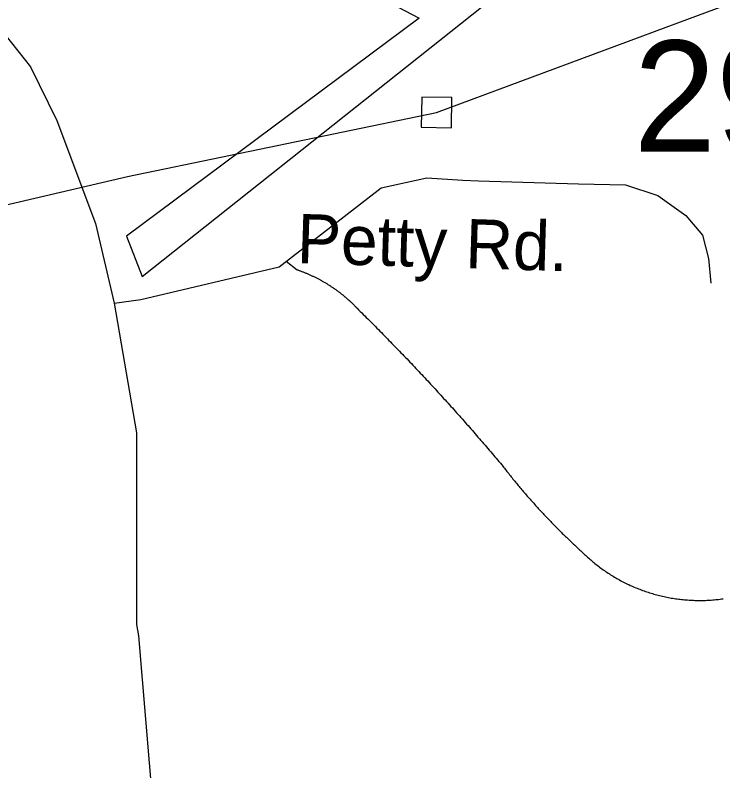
# Model space of a CAD drawing. Extents: x 1268485 to 1426702, y 514839 to 616766.
# Drawn here: x 1367189 to 1368132, y 574879 to 575885 of the extents above; entities that cross this region are included whole.
import ezdxf

# ---------------------------------------------------------------- set-up
doc = ezdxf.new("R2010")
doc.units = 0
for name, color, linetype in [('Old_Level_11', 7, 'Continuous'), ('Old_Level_32', 7, 'Continuous'), ('Old_Level_35', 7, 'Continuous'), ('Old_Level_48', 7, 'Continuous'), ('Old_Level_49', 7, 'Continuous'), ('Old_Level_56', 7, 'Continuous'), ('Old_Level_8', 7, 'Continuous')]:
    doc.layers.add(name, color=color, linetype=linetype)

msp = doc.modelspace()

# ---------------------------------------------------------------- linework, layer by layer
at = {"layer": 'Old_Level_32'}
for points in [[(1364652.475, 576882.083), (1364770.981, 576866.371), (1364819.525, 576859.228), (1365099.369, 576854.943), (1365340.232, 576859.572), (1365496.6, 576874.031), (1365716.289, 576853.2), (1365808.972, 576835.516), (1365850.378, 576821.231), (1365977.45, 576771.234), (1366041.7, 576736.951), (1366121.655, 576695.524), (1366251.894, 576632.521), (1366422.61, 576541.307), (1366510.009, 576476.109), (1366609.812, 576388.912), (1366872.108, 576161.749), (1367076.65, 575964.146), (1367138.557, 575902.8), (1367150.446, 575891.018), (1367209.804, 575816.334), (1367245.097, 575744.763), (1367296.434, 575607.842), (1367321.301, 575502.04)], [(1367321.301, 575502.04), (1367356.595, 575506.708), (1367541.085, 575550.273), (1367613.722, 575606.707), (1367676.731, 575655.262), (1367737.607, 575668.523), (1367785.735, 575665.411), (1367806.571, 575664.779), (1367939.744, 575660.743), (1368002.31, 575659.187), (1368045.626, 575645.185), (1368082.524, 575618.734), (1368104.983, 575592.284), (1368113.004, 575561.165), (1368116.213, 575528.491)], [(1367321.301, 575502.04), (1367350.857, 575329.303), (1367350.857, 575074.145), (1367353.823, 575059.31), (1367372.974, 574831.939), (1367375.79, 574637.507), (1367389.87, 574469.562), (1367437.742, 574311.762), (1367477.165, 574235.68), (1367550.382, 574134.238), (1367568.857, 574114.285), (1367699.788, 574003.647), (1367770.17, 573963.201), (1367959.57, 573896.345), (1368112.117, 573854.028), (1368320.546, 573790.554)]]:
    msp.add_lwpolyline(points, dxfattribs=at)
at = {"layer": 'Old_Level_35'}
msp.add_line((1367550.169, 575557.822), (1367564.83, 575546.442), dxfattribs=at)
for points in [[(1367564.83, 575546.442), (1367565.753, 575546.135), (1367566.778, 575545.827), (1367567.598, 575545.417), (1367568.521, 575545.109), (1367569.546, 575544.802), (1367570.367, 575544.443), (1367571.289, 575544.136), (1367572.11, 575543.726), (1367573.135, 575543.418), (1367573.955, 575543.059), (1367574.878, 575542.7), (1367575.8, 575542.29), (1367576.621, 575541.931), (1367577.646, 575541.573), (1367578.466, 575541.213), (1367579.389, 575540.803), (1367580.209, 575540.445), (1367581.132, 575540.085), (1367581.952, 575539.625), (1367582.875, 575539.265), (1367583.797, 575538.855), (1367584.618, 575538.445), (1367585.54, 575537.984), (1367586.361, 575537.625), (1367587.283, 575537.164), (1367588.104, 575536.754), (1367589.026, 575536.292), (1367589.847, 575535.882), (1367590.769, 575535.421), (1367591.589, 575535.011), (1367592.512, 575534.549), (1367593.332, 575534.139), (1367594.255, 575533.678), (1367595.075, 575533.165), (1367595.896, 575532.755), (1367596.716, 575532.293), (1367597.638, 575531.833), (1367598.459, 575531.32), (1367599.279, 575530.858), (1367600.099, 575530.397), (1367601.022, 575529.885), (1367601.842, 575529.372), (1367602.662, 575528.859), (1367603.482, 575528.398), (1367604.405, 575527.885), (1367605.123, 575527.372), (1367606.046, 575526.86), (1367606.763, 575526.399), (1367607.584, 575525.834), (1367608.404, 575525.322), (1367609.224, 575524.809), (1367610.044, 575524.246), (1367610.864, 575523.681), (1367611.582, 575523.169), (1367612.505, 575522.605), (1367613.222, 575522.041), (1367614.145, 575521.58), (1367614.863, 575521.016), (1367615.581, 575520.452), (1367616.503, 575519.888), (1367617.221, 575519.324), (1367618.041, 575518.76), (1367618.759, 575518.145), (1367619.579, 575517.581), (1367620.399, 575517.017), (1367621.117, 575516.351), (1367621.835, 575515.838), (1367622.655, 575515.172), (1367623.373, 575514.608), (1367624.295, 575513.993), (1367625.013, 575513.429), (1367625.731, 575512.814), (1367626.551, 575512.198), (1367627.269, 575511.583), (1367627.986, 575510.917), (1367628.704, 575510.302), (1367629.524, 575509.687), (1367630.139, 575509.072), (1367630.857, 575508.457), (1367631.575, 575507.79), (1367632.395, 575507.175), (1367633.113, 575506.509), (1367633.83, 575505.893), (1367634.548, 575505.227), (1367635.266, 575504.561), (1367635.983, 575503.945), (1367636.701, 575503.228), (1367637.419, 575502.561), (1367638.136, 575501.946), (1367638.751, 575501.228), (1367639.469, 575500.562), (1367640.289, 575499.895), (1367640.904, 575499.178), (1367641.622, 575498.512), (1367642.237, 575497.794), (1367642.852, 575497.127), (1367643.673, 575496.461), (1367644.288, 575495.743), (1367645.006, 575495.077)], [(1367645.006, 575495.077), (1367646.954, 575493.078), (1367649.004, 575490.975), (1367651.157, 575488.977), (1367653.105, 575486.977), (1367655.156, 575484.926), (1367657.104, 575482.928), (1367659.257, 575480.928), (1367661.205, 575478.877), (1367663.255, 575476.879), (1367665.203, 575474.828), (1367667.254, 575472.828), (1367669.407, 575470.727), (1367671.355, 575468.727), (1367673.405, 575466.677), (1367675.353, 575464.626), (1367677.404, 575462.627), (1367679.352, 575460.577), (1367681.402, 575458.526), (1367683.35, 575456.424), (1367685.401, 575454.425), (1367687.349, 575452.375), (1367689.399, 575450.324), (1367691.347, 575448.274), (1367693.398, 575446.172), (1367695.346, 575444.121), (1367697.396, 575442.071), (1367699.344, 575440.02), (1367701.395, 575437.919), (1367703.343, 575435.868), (1367705.393, 575433.818), (1367707.341, 575431.767), (1367709.392, 575429.665), (1367711.34, 575427.564), (1367713.288, 575425.513), (1367715.236, 575423.463), (1367717.286, 575421.36), (1367719.234, 575419.259), (1367721.285, 575417.208), (1367723.13, 575415.106), (1367725.078, 575413.005), (1367727.129, 575410.954), (1367728.974, 575408.801), (1367731.025, 575406.751), (1367732.973, 575404.649), (1367734.921, 575402.547), (1367736.869, 575400.445), (1367738.919, 575398.394), (1367740.765, 575396.241), (1367742.713, 575394.14), (1367744.661, 575392.038), (1367746.609, 575389.936), (1367748.659, 575387.834), (1367750.505, 575385.681), (1367752.453, 575383.58), (1367754.401, 575381.478), (1367756.349, 575379.376), (1367758.297, 575377.274), (1367760.142, 575375.121), (1367762.09, 575373.02), (1367764.038, 575370.867), (1367765.986, 575368.764), (1367767.832, 575366.611), (1367769.78, 575364.51), (1367771.728, 575362.357), (1367773.676, 575360.255), (1367775.521, 575358.051), (1367777.469, 575355.949), (1367779.417, 575353.796), (1367781.263, 575351.694), (1367783.211, 575349.49), (1367785.159, 575347.388), (1367787.004, 575345.235), (1367788.85, 575343.082), (1367790.798, 575340.929), (1367792.746, 575338.827), (1367794.591, 575336.623), (1367796.539, 575334.521), (1367798.384, 575332.317), (1367800.23, 575330.164), (1367802.075, 575328.011), (1367804.023, 575325.806), (1367805.869, 575323.705), (1367807.714, 575321.5), (1367809.662, 575319.296), (1367811.508, 575317.194), (1367813.353, 575314.99), (1367815.301, 575312.837), (1367817.147, 575310.632), (1367818.992, 575308.479), (1367820.838, 575306.326), (1367822.786, 575304.122), (1367824.631, 575301.917), (1367826.477, 575299.764), (1367828.425, 575297.561), (1367830.168, 575295.356), (1367832.013, 575293.203), (1367833.858, 575290.999), (1367835.704, 575288.794), (1367837.652, 575286.641)], [(1367837.652, 575286.641), (1367838.78, 575285.103), (1367839.908, 575283.668), (1367841.035, 575282.232), (1367842.163, 575280.746), (1367843.291, 575279.311), (1367844.419, 575277.876), (1367845.546, 575276.44), (1367846.777, 575275.005), (1367847.905, 575273.569), (1367849.032, 575272.134), (1367850.16, 575270.699), (1367851.39, 575269.263), (1367852.518, 575267.828), (1367853.646, 575266.393), (1367854.876, 575264.957), (1367856.004, 575263.522), (1367857.132, 575262.087), (1367858.362, 575260.651), (1367859.49, 575259.267), (1367860.72, 575257.831), (1367861.848, 575256.396), (1367863.078, 575255.012), (1367864.206, 575253.577), (1367865.539, 575252.192), (1367866.667, 575250.757), (1367867.897, 575249.373), (1367869.127, 575247.938), (1367870.255, 575246.553), (1367871.486, 575245.17), (1367872.716, 575243.837), (1367873.844, 575242.402), (1367875.176, 575241.017), (1367876.407, 575239.633), (1367877.637, 575238.249), (1367878.867, 575236.865), (1367880.098, 575235.481), (1367881.226, 575234.148), (1367882.456, 575232.764), (1367883.789, 575231.38), (1367885.019, 575229.996), (1367886.249, 575228.611), (1367887.48, 575227.228), (1367888.71, 575225.946), (1367890.043, 575224.562), (1367891.273, 575223.177), (1367892.503, 575221.896), (1367893.734, 575220.512), (1367894.964, 575219.179), (1367896.399, 575217.795), (1367897.63, 575216.513), (1367898.86, 575215.13), (1367900.09, 575213.797), (1367901.423, 575212.464), (1367902.756, 575211.131), (1367903.986, 575209.798), (1367905.217, 575208.516), (1367906.652, 575207.183), (1367907.882, 575205.851), (1367909.113, 575204.518), (1367910.548, 575203.185), (1367911.778, 575201.852), (1367913.009, 575200.622), (1367914.341, 575199.289), (1367915.674, 575198.008), (1367917.007, 575196.675), (1367918.237, 575195.393), (1367919.673, 575194.112), (1367920.903, 575192.83), (1367922.236, 575191.497), (1367923.671, 575190.267), (1367924.902, 575188.934), (1367926.234, 575187.703), (1367927.67, 575186.371), (1367928.9, 575185.14), (1367930.233, 575183.807), (1367931.668, 575182.577), (1367932.899, 575181.296), (1367934.231, 575180.014), (1367935.667, 575178.733), (1367937, 575177.503), (1367938.333, 575176.272), (1367939.768, 575174.99), (1367940.998, 575173.76), (1367942.331, 575172.479), (1367943.766, 575171.248), (1367945.099, 575170.018), (1367946.535, 575168.736), (1367947.867, 575167.558), (1367949.2, 575166.327), (1367950.636, 575165.045), (1367951.968, 575163.867), (1367953.404, 575162.636), (1367954.737, 575161.354), (1367956.172, 575160.176), (1367957.505, 575158.945), (1367959.043, 575157.766), (1367960.376, 575156.587), (1367961.708, 575155.305), (1367963.144, 575154.127)], [(1367963.144, 575154.127), (1367964.784, 575152.947), (1367966.22, 575151.666), (1367967.86, 575150.487), (1367969.5, 575149.308), (1367971.038, 575148.18), (1367972.576, 575147.001), (1367974.217, 575145.873), (1367975.857, 575144.745), (1367977.6, 575143.669), (1367979.24, 575142.541), (1367980.881, 575141.516), (1367982.521, 575140.439), (1367984.264, 575139.363), (1367985.905, 575138.388), (1367987.648, 575137.312), (1367989.39, 575136.338), (1367991.031, 575135.364), (1367992.774, 575134.39), (1367994.517, 575133.416), (1367996.26, 575132.494), (1367998.003, 575131.571), (1367999.746, 575130.648), (1368001.489, 575129.725), (1368003.232, 575128.854), (1368005.077, 575127.982), (1368006.922, 575127.213), (1368008.665, 575126.29), (1368010.511, 575125.522), (1368012.254, 575124.752), (1368014.099, 575123.932), (1368016.047, 575123.164), (1368017.79, 575122.446), (1368019.636, 575121.677), (1368021.481, 575121.011), (1368023.224, 575120.293), (1368025.172, 575119.626), (1368027.018, 575118.96), (1368028.863, 575118.242), (1368030.708, 575117.627), (1368032.656, 575117.012), (1368034.502, 575116.448), (1368036.45, 575115.833), (1368038.398, 575115.269), (1368040.243, 575114.757), (1368042.089, 575114.192), (1368044.037, 575113.68), (1368045.985, 575113.167), (1368047.83, 575112.706), (1368049.881, 575112.244), (1368051.726, 575111.732), (1368053.674, 575111.373), (1368055.622, 575110.963), (1368057.468, 575110.553), (1368059.518, 575110.194), (1368061.466, 575109.835), (1368063.414, 575109.425), (1368065.362, 575109.118), (1368067.208, 575108.81), (1368069.258, 575108.503), (1368071.206, 575108.246), (1368073.257, 575107.99), (1368075.102, 575107.733), (1368077.153, 575107.477), (1368079.101, 575107.323), (1368081.151, 575107.118), (1368082.997, 575106.913), (1368085.047, 575106.81), (1368086.995, 575106.708), (1368089.046, 575106.555), (1368090.994, 575106.452), (1368092.839, 575106.4), (1368094.89, 575106.298), (1368096.838, 575106.247), (1368098.888, 575106.247), (1368100.836, 575106.195), (1368102.887, 575106.195), (1368104.732, 575106.247), (1368106.783, 575106.247), (1368108.731, 575106.298), (1368110.781, 575106.452), (1368112.729, 575106.503), (1368114.78, 575106.605), (1368116.625, 575106.76), (1368118.676, 575106.862), (1368120.624, 575107.067), (1368122.674, 575107.272), (1368124.52, 575107.426), (1368126.468, 575107.631), (1368128.518, 575107.887), (1368130.466, 575108.143), (1368132.414, 575108.4)]]:
    msp.add_lwpolyline(points, dxfattribs=at)
at = {"layer": 'Old_Level_48'}
msp.add_lwpolyline([(1367137.612, 576190.223), (1367727.5, 575881.262), (1367337.723, 575590.99), (1367358.424, 575537.428), (1368094.8, 576121.683)], dxfattribs=at)
at = {"layer": 'Old_Level_49'}
msp.add_lwpolyline([(1367137.612, 576190.223), (1367727.5, 575881.262), (1367337.723, 575590.99), (1367358.424, 575537.428), (1368094.8, 576121.683)], dxfattribs=at)
at = {"layer": 'Old_Level_56'}
for points in [[(1365360.355, 575226.175), (1365868.875, 575328.989), (1366177.841, 575404.042), (1366437.193, 575477.314), (1366685.275, 575517.75), (1367338.867, 575670.27), (1367750.792, 575755.821), (1368087.675, 575880.902), (1368420.319, 576004.067), (1368676.189, 576090.759), (1369142.132, 576265.265), (1369724.805, 576473.24), (1370025.203, 576585.048), (1370349.685, 576700.374), (1370678.407, 576817.614), (1370920.276, 576904.588)], [(1367730.387, 575736.222), (1367770.391, 575735.416), (1367771.196, 575775.42), (1367731.193, 575776.225), (1367730.387, 575736.222)]]:
    msp.add_lwpolyline(points, dxfattribs=at)

# ---------------------------------------------------------------- texts
at = {"layer": 'Old_Level_11'}
msp.add_text('Petty Rd.', height=65.6167, rotation=358.263997, dxfattribs=at).set_placement((1367564.075, 575555.245))
at = {"layer": 'Old_Level_8'}
msp.add_text('2904', height=147.6375, dxfattribs=at).set_placement((1368013.159, 575703.707))

doc.saveas('drawing.dxf')
